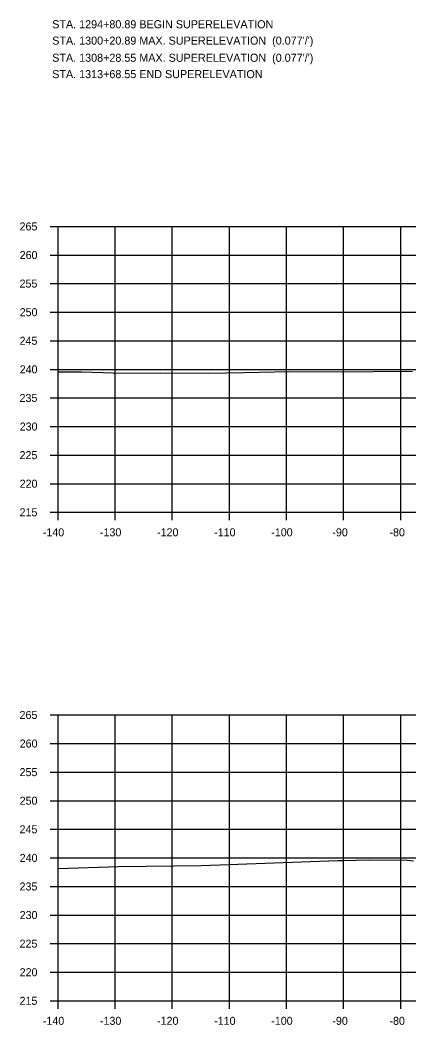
# Model space of a CAD drawing. Extents: x 1342547 to 1344156, y -1532351 to -1517216.
# Drawn here: x 1342556.2 to 1342624.3, y -1521028.5 to -1520852.7 of the extents above; entities that cross this region are included whole.
import ezdxf

# ---------------------------------------------------------------- set-up
doc = ezdxf.new("R2010")
doc.units = 0
for name, color, linetype in [('R_Axis', 7, 'Continuous'), ('R_Axis Annot', 7, 'Continuous'), ('R_Border Notes', 7, 'Continuous'), ('R_Exist Surface', 7, 'Continuous'), ('R_Grid', 7, 'Continuous')]:
    doc.layers.add(name, color=color, linetype=linetype)

msp = doc.modelspace()

# ---------------------------------------------------------------- linework, layer by layer
at = {"layer": 'R_Axis'}
for p, q in [((1342561.47, -1520888.79), (1342562.87, -1520888.79)), ((1342562.87, -1520938.79), (1342562.87, -1520888.79)), ((1342561.47, -1520893.79), (1342562.87, -1520893.79)), ((1342561.47, -1520898.79), (1342562.87, -1520898.79)), ((1342561.47, -1520903.79), (1342562.87, -1520903.79)), ((1342561.47, -1520908.79), (1342562.87, -1520908.79)), ((1342561.47, -1520913.79), (1342562.87, -1520913.79)), ((1342561.47, -1520918.79), (1342562.87, -1520918.79)), ((1342561.47, -1520923.79), (1342562.87, -1520923.79)), ((1342561.47, -1520928.79), (1342562.87, -1520928.79)), ((1342561.47, -1520933.79), (1342562.87, -1520933.79)), ((1342561.47, -1520938.79), (1342562.87, -1520938.79)), ((1342562.87, -1520938.79), (1342842.87, -1520938.79)), ((1342562.87, -1520940.19), (1342562.87, -1520938.79)), ((1342572.87, -1520940.19), (1342572.87, -1520938.79)), ((1342582.87, -1520940.19), (1342582.87, -1520938.79)), ((1342592.87, -1520940.19), (1342592.87, -1520938.79)), ((1342602.87, -1520940.19), (1342602.87, -1520938.79)), ((1342612.87, -1520940.19), (1342612.87, -1520938.79)), ((1342622.87, -1520940.19), (1342622.87, -1520938.79)), ((1342561.47, -1520974.24), (1342562.87, -1520974.24)), ((1342562.87, -1521024.24), (1342562.87, -1520974.24)), ((1342561.47, -1520979.24), (1342562.87, -1520979.24)), ((1342561.47, -1520984.24), (1342562.87, -1520984.24)), ((1342561.47, -1520989.24), (1342562.87, -1520989.24)), ((1342561.47, -1520994.24), (1342562.87, -1520994.24)), ((1342561.47, -1520999.24), (1342562.87, -1520999.24)), ((1342561.47, -1521004.24), (1342562.87, -1521004.24)), ((1342561.47, -1521009.24), (1342562.87, -1521009.24)), ((1342561.47, -1521014.24), (1342562.87, -1521014.24)), ((1342561.47, -1521019.24), (1342562.87, -1521019.24)), ((1342561.47, -1521024.24), (1342562.87, -1521024.24)), ((1342562.87, -1521024.24), (1342842.87, -1521024.24)), ((1342562.87, -1521025.64), (1342562.87, -1521024.24)), ((1342572.87, -1521025.64), (1342572.87, -1521024.24)), ((1342582.87, -1521025.64), (1342582.87, -1521024.24)), ((1342592.87, -1521025.64), (1342592.87, -1521024.24)), ((1342602.87, -1521025.64), (1342602.87, -1521024.24)), ((1342612.87, -1521025.64), (1342612.87, -1521024.24)), ((1342622.87, -1521025.64), (1342622.87, -1521024.24))]:
    msp.add_line(p, q, dxfattribs=at)
at = {"layer": 'R_Exist Surface'}
for points in [[(1342562.87, -1520914.22), (1342566.97, -1520914.21), (1342574.37, -1520914.45), (1342580.82, -1520914.41), (1342589.2, -1520914.43), (1342595.4, -1520914.33), (1342603.47, -1520914.17), (1342612.63, -1520914.2), (1342623.56, -1520914.11), (1342624.94, -1520914.15)], [(1342562.87, -1521001.09), (1342573.42, -1521000.74), (1342587.96, -1521000.55), (1342611.83, -1520999.69), (1342612.76, -1520999.7), (1342617.38, -1520999.57), (1342624.01, -1520999.66), (1342625.11, -1520999.74)]]:
    msp.add_lwpolyline(points, dxfattribs=at)
at = {"layer": 'R_Grid'}
for p, q in [((1342562.87, -1520888.79), (1342842.87, -1520888.79)), ((1342562.87, -1520938.79), (1342562.87, -1520888.79)), ((1342572.87, -1520938.79), (1342572.87, -1520888.79)), ((1342582.87, -1520938.79), (1342582.87, -1520888.79)), ((1342592.87, -1520938.79), (1342592.87, -1520888.79)), ((1342602.87, -1520938.79), (1342602.87, -1520888.79)), ((1342612.87, -1520938.79), (1342612.87, -1520888.79)), ((1342622.87, -1520938.79), (1342622.87, -1520888.79)), ((1342562.87, -1520893.79), (1342842.87, -1520893.79)), ((1342562.87, -1520898.79), (1342842.87, -1520898.79)), ((1342562.87, -1520903.79), (1342842.87, -1520903.79)), ((1342562.87, -1520908.79), (1342842.87, -1520908.79)), ((1342562.87, -1520913.79), (1342842.87, -1520913.79)), ((1342562.87, -1520918.79), (1342842.87, -1520918.79)), ((1342562.87, -1520923.79), (1342842.87, -1520923.79)), ((1342562.87, -1520928.79), (1342842.87, -1520928.79)), ((1342562.87, -1520933.79), (1342842.87, -1520933.79)), ((1342562.87, -1520938.79), (1342842.87, -1520938.79)), ((1342562.87, -1520974.24), (1342842.87, -1520974.24)), ((1342562.87, -1521024.24), (1342562.87, -1520974.24)), ((1342572.87, -1521024.24), (1342572.87, -1520974.24)), ((1342582.87, -1521024.24), (1342582.87, -1520974.24)), ((1342592.87, -1521024.24), (1342592.87, -1520974.24)), ((1342602.87, -1521024.24), (1342602.87, -1520974.24)), ((1342612.87, -1521024.24), (1342612.87, -1520974.24)), ((1342622.87, -1521024.24), (1342622.87, -1520974.24)), ((1342562.87, -1520979.24), (1342842.87, -1520979.24)), ((1342562.87, -1520984.24), (1342842.87, -1520984.24)), ((1342562.87, -1520989.24), (1342842.87, -1520989.24)), ((1342562.87, -1520994.24), (1342842.87, -1520994.24)), ((1342562.87, -1520999.24), (1342842.87, -1520999.24)), ((1342562.87, -1521004.24), (1342842.87, -1521004.24)), ((1342562.87, -1521009.24), (1342842.87, -1521009.24)), ((1342562.87, -1521014.24), (1342842.87, -1521014.24)), ((1342562.87, -1521019.24), (1342842.87, -1521019.24)), ((1342562.87, -1521024.24), (1342842.87, -1521024.24))]:
    msp.add_line(p, q, dxfattribs=at)

# ---------------------------------------------------------------- texts
at = {"layer": 'R_Axis Annot'}
for s, p in [('265', (1342556.12, -1520889.49)), ('260', (1342556.14, -1520894.49)), ('255', (1342556.12, -1520899.49)), ('250', (1342556.14, -1520904.49)), ('245', (1342556.12, -1520909.49)), ('240', (1342556.14, -1520914.49)), ('235', (1342556.12, -1520919.49)), ('230', (1342556.14, -1520924.49)), ('225', (1342556.12, -1520929.49)), ('220', (1342556.14, -1520934.49)), ('215', (1342556.12, -1520939.49)), ('-140', (1342560.2, -1520942.99)), ('-130', (1342570.2, -1520942.99)), ('-120', (1342580.2, -1520942.99)), ('-110', (1342590.2, -1520942.99)), ('-100', (1342600.2, -1520942.99)), ('-90', (1342610.9, -1520942.99)), ('-80', (1342620.9, -1520942.99)), ('265', (1342556.12, -1520974.94)), ('260', (1342556.14, -1520979.94)), ('255', (1342556.12, -1520984.94)), ('250', (1342556.14, -1520989.94)), ('245', (1342556.12, -1520994.94)), ('240', (1342556.14, -1520999.94)), ('235', (1342556.12, -1521004.94)), ('230', (1342556.14, -1521009.94)), ('225', (1342556.12, -1521014.94)), ('220', (1342556.14, -1521019.94)), ('215', (1342556.12, -1521024.94)), ('-140', (1342560.2, -1521028.44)), ('-130', (1342570.2, -1521028.44)), ('-120', (1342580.2, -1521028.44)), ('-110', (1342590.2, -1521028.44)), ('-100', (1342600.2, -1521028.44)), ('-90', (1342610.9, -1521028.44)), ('-80', (1342620.9, -1521028.44))]:
    msp.add_text(s, height=1.4, dxfattribs=at).set_placement(p)
at = {"layer": 'R_Border Notes'}
for s, p in [('STA. 1294+80.89 BEGIN SUPERELEVATION', (1342561.84, -1520854.13)), ("STA. 1300+20.89 MAX. SUPERELEVATION  (0.077'/')", (1342561.84, -1520856.99)), ("STA. 1308+28.55 MAX. SUPERELEVATION  (0.077'/')", (1342561.84, -1520859.99)), ('STA. 1313+68.55 END SUPERELEVATION', (1342561.84, -1520862.85))]:
    msp.add_text(s, height=1.41, dxfattribs=at).set_placement(p)

doc.saveas('drawing.dxf')
